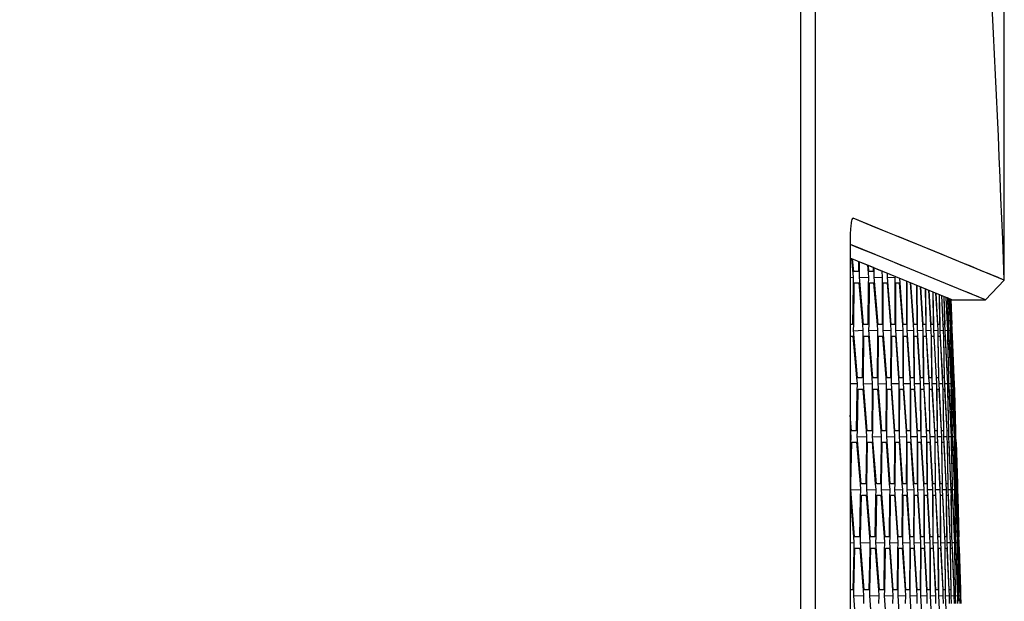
# Model space of a CAD drawing. Header units: millimetres. Extents: x 0 to 420, y -341 to 792.
# Tile 275 of 325: x 275.79 to 284.62, y 231.31 to 236.53. Entities that reach past the tile are written whole.
import ezdxf

# ---------------------------------------------------------------- set-up
doc = ezdxf.new("R2010")
doc.units = ezdxf.units.MM
doc.header["$LTSCALE"] = 23.1
doc.layers.get('0').update_dxf_attribs({"linetype": 'CONTINUOUS'})
doc.layers.add('02___PRT_ALL_AXES', color=7, linetype='CONTINUOUS')
doc.layers.add('DIM_PILOTEES', color=7, linetype='CONTINUOUS')
doc.styles.get("Standard").update_dxf_attribs({"font": 'txt', "width": 0.7})
doc.dimstyles.new('DIMSTYLE_4', dxfattribs={"dimtxt": 2.5, "dimasz": 3.5, "dimexe": 2, "dimexo": 0, "dimtad": 1, "dimdec": 0, "dimlfac": 5.882353, "dimdsep": 46, "dimtxsty": 'Standard', "dimblk": '_FILLED', "dimblk1": '_FILLED', "dimblk2": '_FILLED', "dimcen": 0.09, "dimazin": 2, "dimtp": 0.5, "dimtm": 0.5, "dimtfac": 1, "dimtdec": 0, "dimtofl": 0, "dimtmove": 0, "dimatfit": 3, "dimldrblk": '_FILLED', "dimfxl": 0, "dimtolj": 1, "dimarcsym": 0})

# ---------------------------------------------------------------- blocks, each defined once
blk = doc.blocks.new('_FILLED')
at = {"color": 0, "linetype": 'ByBlock'}
blk.add_solid([(0, 0), (-1, 0.1429), (-1, -0.1429)], dxfattribs=at)
blk = doc.blocks.new('*D6')
at = {"layer": 'DIM_PILOTEES', "color": 2, "linetype": 'Continuous'}
for p, q in [((243.9175, 244.0777), (243.9175, 273.0387)), ((284.6161, 234.1944), (284.6161, 273.0387)), ((243.9175, 271.0387), (264.2668, 271.0387)), ((284.6161, 271.0387), (264.2668, 271.0387))]:
    blk.add_line(p, q, dxfattribs=at)
at = {"layer": 'DIM_PILOTEES', "color": 2, "linetype": 'Continuous', "xscale": 3.5, "yscale": 3.5, "zscale": 3.5, "rotation": 180}
blk.add_blockref('_FILLED', (243.9175, 271.0387), dxfattribs=at)
at = {"layer": 'DIM_PILOTEES', "color": 2, "linetype": 'Continuous', "xscale": 3.5, "yscale": 3.5, "zscale": 3.5}
blk.add_blockref('_FILLED', (284.6161, 271.0387), dxfattribs=at)
at = {"layer": 'DIM_PILOTEES', "color": 2, "linetype": 'Continuous', "insert": (262.9222, 274.1637), "char_height": 2.5, "width": 8.571429, "attachment_point": 2, "line_spacing_factor": 0.9}
blk.add_mtext('{\\ftxt;\\W0.0001;\\H0.0001;\\~}{\\ftxt;\\W2.2857142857;\\H2.5; }{\\ftxt;\\W0.0001;\\H0.0001;\\~}', dxfattribs=at)

msp = doc.modelspace()

# ---------------------------------------------------------------- linework, layer by layer
at = {"color": 7, "linetype": 'Continuous'}
for p, q in [((282.7924, 212.9044), (282.7924, 237.4512)), ((282.9235, 212.9985), (282.9235, 237.3571)), ((283.2612, 234.7489), (283.2558, 234.7475)), ((283.5715, 234.6222), (283.2612, 234.7489)), ((283.4677, 234.6614), (283.2612, 234.7489)), ((283.6484, 234.5908), (283.4677, 234.6614)), ((283.6484, 234.5908), (283.5715, 234.6222)), ((283.2341, 234.5274), (283.2341, 215.8283)), ((283.2974, 234.4879), (283.2341, 234.5139)), ((283.4582, 234.4226), (283.2365, 234.5132)), ((283.7429, 234.5524), (283.6484, 234.5908)), ((284.1505, 234.3853), (283.6654, 234.5838)), ((283.8073, 234.5261), (283.7429, 234.5524)), ((283.9422, 234.4706), (283.8073, 234.5261)), ((283.4792, 234.414), (283.2974, 234.4879)), ((283.4645, 234.4201), (283.4582, 234.4226)), ((284.0593, 234.4233), (283.9422, 234.4706)), ((284.1593, 234.3817), (284.0593, 234.4233)), ((283.5931, 234.2445), (283.2341, 234.3911)), ((283.2465, 234.3861), (283.2613, 234.2195)), ((283.267, 234.2705), (283.2571, 234.3818)), ((283.3095, 234.3604), (283.3087, 234.2705)), ((283.318, 234.2195), (283.3193, 234.3564)), ((283.4504, 234.3028), (283.3387, 234.3484)), ((283.7703, 234.2949), (283.4792, 234.414)), ((283.7083, 234.3203), (283.6367, 234.3497)), ((284.2438, 234.3474), (284.1505, 234.3853)), ((284.6161, 234.1944), (284.1593, 234.3817)), ((283.3087, 234.2705), (283.267, 234.2705)), ((283.3888, 234.328), (283.398, 234.2195)), ((283.403, 234.2705), (283.3984, 234.324)), ((283.4412, 234.2705), (283.403, 234.2705)), ((283.4414, 234.3064), (283.4412, 234.2705)), ((283.45, 234.2195), (283.4504, 234.3028)), ((283.5092, 234.2787), (283.4753, 234.2926)), ((283.5185, 234.2749), (283.523, 234.2195)), ((283.5703, 234.2195), (283.5703, 234.2538)), ((284.0948, 234.039), (283.593, 234.2445)), ((283.2341, 234.2185), (283.2613, 234.2195)), ((283.2613, 234.2195), (283.2605, 234.1487)), ((283.2664, 233.7947), (283.2709, 234.1686)), ((283.2709, 234.1686), (283.3126, 234.1686)), ((283.3126, 234.1686), (283.3448, 233.794)), ((283.3545, 233.7948), (283.318, 234.2195)), ((283.3182, 234.2164), (283.398, 234.2195)), ((283.398, 234.2195), (283.3975, 234.1487)), ((283.4039, 233.7947), (283.4069, 234.1686)), ((283.4069, 234.1686), (283.4452, 234.1686)), ((283.4452, 234.1686), (283.4759, 233.7941)), ((283.4847, 233.7948), (283.45, 234.2195)), ((283.4501, 234.2167), (283.523, 234.2195)), ((283.523, 234.2195), (283.5228, 234.1487)), ((283.5298, 233.7948), (283.5313, 234.1686)), ((283.5313, 234.1686), (283.5661, 234.1686)), ((283.5661, 234.1686), (283.5952, 233.7942)), ((283.6033, 233.7948), (283.5703, 234.2195)), ((283.5704, 234.217), (283.6363, 234.2195)), ((283.6363, 234.2195), (283.6364, 234.1487)), ((283.6441, 233.7948), (283.644, 234.1686)), ((283.644, 234.1686), (283.6753, 234.1686)), ((283.6753, 234.1686), (283.703, 233.7943)), ((283.7102, 233.7948), (283.6797, 234.209)), ((283.7382, 234.1851), (283.7384, 234.1487)), ((283.7467, 233.7949), (283.7451, 234.1686)), ((283.7729, 234.1686), (283.799, 233.7944)), ((283.8054, 233.7948), (283.7795, 234.1682)), ((284.4462, 234.0178), (284.6161, 234.1944)), ((283.2605, 234.1487), (283.2561, 233.7948)), ((283.3975, 234.1487), (283.3945, 233.7948)), ((283.5228, 234.1487), (283.5212, 233.7948)), ((283.6364, 234.1487), (283.6363, 233.7948)), ((283.7384, 234.1487), (283.7397, 233.7948)), ((283.8287, 234.148), (283.8315, 233.7948)), ((283.8376, 233.7949), (283.8347, 234.1456)), ((283.8611, 234.1348), (283.8834, 233.7945)), ((283.8889, 233.7948), (283.8669, 234.1324)), ((283.9077, 234.1157), (283.9115, 233.7948)), ((283.9168, 233.7949), (283.9129, 234.1136)), ((283.9371, 234.1036), (283.9561, 233.7945)), ((283.9608, 233.7948), (283.9421, 234.1016)), ((283.9752, 234.088), (283.9799, 233.7948)), ((283.9844, 233.7949), (283.9796, 234.0862)), ((284.0009, 234.0775), (284.0171, 233.7946)), ((284.021, 233.7948), (284.005, 234.0758)), ((284.4462, 234.0178), (284.1261, 234.1492)), ((284.0312, 234.0651), (284.0366, 233.7948)), ((284.0402, 233.7949), (284.0348, 234.0636)), ((284.0525, 234.0564), (284.0664, 233.7947)), ((284.0695, 233.7948), (284.0557, 234.055)), ((284.0756, 234.0469), (284.0817, 233.7948)), ((284.0844, 233.7949), (284.0783, 234.0458)), ((284.1465, 234.0178), (284.0883, 234.0417)), ((284.092, 234.0401), (284.1041, 233.7947)), ((284.1063, 233.7948), (284.0944, 234.0392)), ((284.1465, 234.0178), (284.1065, 234.0343)), ((284.1083, 234.0335), (284.115, 233.7948)), ((284.1169, 233.7949), (284.1102, 234.0327)), ((284.1195, 234.0289), (284.1228, 233.9562)), ((284.1292, 234.0249), (284.1366, 233.7948)), ((284.135, 234.0225), (284.1435, 233.8147)), ((284.1384, 234.0212), (284.1466, 233.7948)), ((284.1228, 233.9562), (284.13, 233.7948)), ((284.1435, 233.8147), (284.1463, 233.7439)), ((283.2561, 233.7948), (283.2341, 233.7948)), ((283.2657, 233.7439), (283.2664, 233.7947)), ((283.3021, 233.3191), (283.2657, 233.7439)), ((283.2658, 233.7408), (283.3491, 233.7439)), ((283.3448, 233.794), (283.3491, 233.7439)), ((283.3491, 233.7439), (283.3483, 233.6731)), ((283.3945, 233.7948), (283.3545, 233.7948)), ((283.4034, 233.7439), (283.4039, 233.7947)), ((283.4382, 233.3191), (283.4034, 233.7439)), ((283.4035, 233.741), (283.4799, 233.7439)), ((283.4759, 233.7941), (283.4799, 233.7439)), ((283.4799, 233.7439), (283.4794, 233.6731)), ((283.5212, 233.7948), (283.4847, 233.7948)), ((283.5296, 233.7439), (283.5298, 233.7948)), ((283.5626, 233.3191), (283.5296, 233.7439)), ((283.5297, 233.7413), (283.5991, 233.7439)), ((283.5952, 233.7942), (283.5991, 233.7439)), ((283.5991, 233.7439), (283.5989, 233.6731)), ((283.6363, 233.7948), (283.6033, 233.7948)), ((283.644, 233.7439), (283.6441, 233.7948)), ((283.6753, 233.3191), (283.644, 233.7439)), ((283.6441, 233.7416), (283.7066, 233.7439)), ((283.703, 233.7943), (283.7066, 233.7439)), ((283.7066, 233.7439), (283.7067, 233.6731)), ((283.7397, 233.7948), (283.7102, 233.7948)), ((283.7468, 233.7439), (283.7467, 233.7949)), ((283.7764, 233.3191), (283.7468, 233.7439)), ((283.7469, 233.7418), (283.8025, 233.7439)), ((283.799, 233.7944), (283.8025, 233.7439)), ((283.8025, 233.7439), (283.8028, 233.6731)), ((283.8315, 233.7948), (283.8054, 233.7948)), ((283.8379, 233.7439), (283.8376, 233.7949)), ((283.8658, 233.3191), (283.8379, 233.7439)), ((283.838, 233.7421), (283.8866, 233.7439)), ((283.8834, 233.7945), (283.8866, 233.7439)), ((283.8866, 233.7439), (283.8873, 233.6731)), ((283.9115, 233.7948), (283.8889, 233.7948)), ((283.9174, 233.7439), (283.9168, 233.7949)), ((283.9435, 233.3191), (283.9174, 233.7439)), ((283.9174, 233.7423), (283.9591, 233.7439)), ((283.9561, 233.7945), (283.9591, 233.7439)), ((283.9591, 233.7439), (283.9601, 233.6731)), ((283.9799, 233.7948), (283.9608, 233.7948)), ((283.9852, 233.7439), (283.9844, 233.7949)), ((284.0095, 233.3191), (283.9852, 233.7439)), ((283.9852, 233.7426), (284.0199, 233.7439)), ((284.0171, 233.7946), (284.0199, 233.7439)), ((284.0199, 233.7439), (284.0212, 233.6731)), ((284.0366, 233.7948), (284.021, 233.7948)), ((284.0412, 233.7439), (284.0402, 233.7949)), ((284.0451, 233.6731), (284.0412, 233.7439)), ((284.0413, 233.7428), (284.0691, 233.7439)), ((284.0664, 233.7947), (284.0691, 233.7439)), ((284.0691, 233.7439), (284.0706, 233.6731)), ((284.0817, 233.7948), (284.0695, 233.7948)), ((284.0856, 233.7439), (284.0844, 233.7949)), ((284.0892, 233.6731), (284.0856, 233.7439)), ((284.0857, 233.7431), (284.1065, 233.7439)), ((284.1041, 233.7947), (284.1065, 233.7439)), ((284.115, 233.7948), (284.1063, 233.7948)), ((284.1065, 233.7439), (284.1083, 233.6731)), ((284.1183, 233.7439), (284.1169, 233.7949)), ((284.1216, 233.6731), (284.1183, 233.7439)), ((284.1184, 233.7434), (284.1323, 233.7439)), ((284.13, 233.7948), (284.1323, 233.7439)), ((284.1366, 233.7948), (284.1314, 233.7948)), ((284.1323, 233.7439), (284.1344, 233.6731)), ((284.1394, 233.7439), (284.1377, 233.7949)), ((284.1415, 233.6932), (284.1394, 233.7439)), ((284.1394, 233.7436), (284.1463, 233.7439)), ((284.1463, 233.7439), (284.1487, 233.6731)), ((284.1487, 233.7439), (284.1468, 233.7948)), ((284.1506, 233.693), (284.1487, 233.7439)), ((283.2341, 233.6929), (283.2598, 233.6929)), ((283.2598, 233.6929), (283.292, 233.3183)), ((283.3483, 233.6731), (283.3438, 233.3191)), ((283.3537, 233.319), (283.3583, 233.6929)), ((283.3583, 233.6929), (283.3982, 233.6929)), ((283.3982, 233.6929), (283.4289, 233.3184)), ((283.4794, 233.6731), (283.4764, 233.3191)), ((283.4854, 233.3191), (283.4885, 233.6929)), ((283.4885, 233.6929), (283.525, 233.6929)), ((283.525, 233.6929), (283.5541, 233.3185)), ((283.5989, 233.6731), (283.5973, 233.3191)), ((283.6055, 233.3191), (283.607, 233.6929)), ((283.607, 233.6929), (283.6401, 233.6929)), ((283.6401, 233.6929), (283.6677, 233.3186)), ((283.7067, 233.6731), (283.7066, 233.3191)), ((283.714, 233.3191), (283.7139, 233.6929)), ((283.7139, 233.6929), (283.7435, 233.6929)), ((283.7435, 233.6929), (283.7696, 233.3187)), ((283.8028, 233.6731), (283.8042, 233.3191)), ((283.8107, 233.3192), (283.8091, 233.6929)), ((283.8091, 233.6929), (283.8352, 233.6929)), ((283.8352, 233.6929), (283.8598, 233.3188)), ((283.8873, 233.6731), (283.8901, 233.3191)), ((283.8958, 233.3192), (283.8927, 233.6929)), ((283.8927, 233.6929), (283.9153, 233.6929)), ((283.9153, 233.6929), (283.9383, 233.3188)), ((283.9601, 233.6731), (283.9643, 233.3191)), ((283.9692, 233.3192), (283.9646, 233.6929)), ((283.9646, 233.6929), (283.9837, 233.6929)), ((283.9837, 233.6929), (284.0052, 233.3189)), ((284.0212, 233.6731), (284.0269, 233.3191)), ((284.0309, 233.3192), (284.0247, 233.6929)), ((284.0247, 233.6929), (284.0404, 233.6929)), ((284.0404, 233.6929), (284.0604, 233.319)), ((284.0639, 233.3191), (284.0451, 233.6731)), ((284.0706, 233.6731), (284.0778, 233.3191)), ((284.081, 233.3192), (284.0732, 233.6929)), ((284.0732, 233.6929), (284.0854, 233.6929)), ((284.0854, 233.6929), (284.1039, 233.319)), ((284.1065, 233.3191), (284.0892, 233.6731)), ((284.1083, 233.6731), (284.1169, 233.3191)), ((284.1193, 233.3192), (284.1101, 233.6929)), ((284.1101, 233.6929), (284.1188, 233.6929)), ((284.1188, 233.6929), (284.1357, 233.3191)), ((284.1375, 233.3191), (284.1216, 233.6731)), ((284.1344, 233.6731), (284.1444, 233.3191)), ((284.1352, 233.6929), (284.1404, 233.6929)), ((284.1404, 233.6929), (284.1558, 233.3191)), ((284.1487, 233.6731), (284.1602, 233.3191)), ((284.1501, 233.6929), (284.1503, 233.6929)), ((284.1503, 233.6929), (284.1642, 233.3191)), ((283.292, 233.3183), (283.2963, 233.2682)), ((283.3438, 233.3191), (283.3021, 233.3191)), ((283.353, 233.2682), (283.3537, 233.319)), ((283.4289, 233.3184), (283.433, 233.2682)), ((283.4764, 233.3191), (283.4382, 233.3191)), ((283.485, 233.2682), (283.4854, 233.3191)), ((283.5541, 233.3185), (283.558, 233.2682)), ((283.5973, 233.3191), (283.5626, 233.3191)), ((283.6053, 233.2682), (283.6055, 233.3191)), ((283.6677, 233.3186), (283.6713, 233.2682)), ((283.7066, 233.3191), (283.6753, 233.3191)), ((283.7139, 233.2682), (283.714, 233.3191)), ((283.7696, 233.3187), (283.773, 233.2682)), ((283.8042, 233.3191), (283.7764, 233.3191)), ((283.8109, 233.2682), (283.8107, 233.3192)), ((283.8598, 233.3188), (283.863, 233.2682)), ((283.8901, 233.3191), (283.8658, 233.3191)), ((283.8962, 233.2682), (283.8958, 233.3192)), ((283.9383, 233.3188), (283.9414, 233.2682)), ((283.9643, 233.3191), (283.9435, 233.3191)), ((283.9698, 233.2682), (283.9692, 233.3192)), ((284.0052, 233.3189), (284.008, 233.2682)), ((284.0269, 233.3191), (284.0095, 233.3191)), ((284.0317, 233.2682), (284.0309, 233.3192)), ((284.0604, 233.319), (284.063, 233.2682)), ((284.0778, 233.3191), (284.0639, 233.3191)), ((284.0819, 233.2682), (284.081, 233.3192)), ((284.1039, 233.319), (284.1063, 233.2682)), ((284.1169, 233.3191), (284.1065, 233.3191)), ((284.1205, 233.2682), (284.1193, 233.3192)), ((284.1357, 233.3191), (284.1379, 233.2682)), ((284.1444, 233.3191), (284.1375, 233.3191)), ((284.1474, 233.2682), (284.146, 233.3192)), ((284.1558, 233.3191), (284.1578, 233.2682)), ((284.1602, 233.3191), (284.1568, 233.3191)), ((284.1625, 233.2682), (284.1609, 233.3192)), ((284.1642, 233.3191), (284.166, 233.2682)), ((283.2341, 233.266), (283.2963, 233.2682)), ((283.2952, 233.1974), (283.2893, 232.8434)), ((283.2963, 233.2682), (283.2952, 233.1974)), ((283.2996, 232.8432), (283.3057, 233.2172)), ((283.3057, 233.2172), (283.3474, 233.2172)), ((283.3474, 233.2172), (283.3781, 232.8426)), ((283.3877, 232.8434), (283.353, 233.2682)), ((283.3531, 233.2654), (283.433, 233.2682)), ((283.4322, 233.1974), (283.4277, 232.8434)), ((283.433, 233.2682), (283.4322, 233.1974)), ((283.4372, 232.8433), (283.4417, 233.2172)), ((283.4417, 233.2172), (283.48, 233.2172)), ((283.48, 233.2172), (283.5091, 232.8427)), ((283.518, 232.8434), (283.485, 233.2682)), ((283.4851, 233.2656), (283.558, 233.2682)), ((283.5575, 233.1974), (283.5545, 232.8434)), ((283.558, 233.2682), (283.5575, 233.1974)), ((283.5631, 232.8433), (283.5661, 233.2172)), ((283.5661, 233.2172), (283.6009, 233.2172)), ((283.6009, 233.2172), (283.6285, 232.8428)), ((283.6365, 232.8434), (283.6053, 233.2682)), ((283.6054, 233.2659), (283.6713, 233.2682)), ((283.6711, 233.1974), (283.6696, 232.8434)), ((283.6713, 233.2682), (283.6711, 233.1974)), ((283.6774, 232.8434), (283.6788, 233.2172)), ((283.6788, 233.2172), (283.7101, 233.2172)), ((283.7101, 233.2172), (283.7362, 232.8429)), ((283.7435, 232.8434), (283.7139, 233.2682)), ((283.714, 233.2661), (283.773, 233.2682)), ((283.773, 233.2682), (283.7731, 233.1974)), ((283.7731, 233.1974), (283.773, 232.8434)), ((283.78, 232.8434), (283.7799, 233.2172)), ((283.7799, 233.2172), (283.8077, 233.2172)), ((283.8077, 233.2172), (283.8323, 232.843)), ((283.8387, 232.8434), (283.8109, 233.2682)), ((283.8109, 233.2664), (283.863, 233.2682)), ((283.863, 233.2682), (283.8634, 233.1974)), ((283.8634, 233.1974), (283.8648, 232.8434)), ((283.8709, 232.8434), (283.8693, 233.2172)), ((283.8693, 233.2172), (283.8937, 233.2172)), ((283.8937, 233.2172), (283.9167, 232.8431)), ((283.9222, 232.8434), (283.8962, 233.2682)), ((283.8962, 233.2666), (283.9414, 233.2682)), ((283.9414, 233.2682), (283.942, 233.1974)), ((283.942, 233.1974), (283.9449, 232.8434)), ((283.9501, 232.8435), (283.947, 233.2172)), ((283.947, 233.2172), (283.9679, 233.2172)), ((283.9679, 233.2172), (283.9894, 232.8432)), ((283.9941, 232.8434), (283.9698, 233.2682)), ((283.9698, 233.2668), (284.008, 233.2682)), ((284.008, 233.2682), (284.009, 233.1974)), ((284.009, 233.1974), (284.0133, 232.8434)), ((284.0177, 232.8435), (284.0131, 233.2172)), ((284.0131, 233.2172), (284.0304, 233.2172)), ((284.0304, 233.2172), (284.0504, 232.8432)), ((284.0543, 232.8434), (284.0317, 233.2682)), ((284.0317, 233.2671), (284.063, 233.2682)), ((284.063, 233.2682), (284.0642, 233.1974)), ((284.0642, 233.1974), (284.07, 232.8434)), ((284.0736, 232.8435), (284.0674, 233.2172)), ((284.0674, 233.2172), (284.0813, 233.2172)), ((284.0813, 233.2172), (284.0998, 232.8433)), ((284.0855, 233.1974), (284.0819, 233.2682)), ((284.082, 233.2673), (284.1063, 233.2682)), ((284.1028, 232.8434), (284.0855, 233.1974)), ((284.1063, 233.2682), (284.1078, 233.1974)), ((284.1078, 233.1974), (284.115, 232.8434)), ((284.1178, 232.8435), (284.1101, 233.2172)), ((284.1101, 233.2172), (284.1205, 233.2172)), ((284.1238, 233.1974), (284.1205, 233.2682)), ((284.1205, 233.2676), (284.1379, 233.2682)), ((284.1205, 233.2172), (284.1374, 232.8433)), ((284.1396, 232.8434), (284.1238, 233.1974)), ((284.1379, 233.2682), (284.1397, 233.1974)), ((284.1397, 233.1974), (284.1483, 232.8434)), ((284.1503, 232.8435), (284.141, 233.2172)), ((284.141, 233.2172), (284.148, 233.2172)), ((284.1495, 233.2176), (284.1474, 233.2682)), ((284.1474, 233.2678), (284.1578, 233.2682)), ((284.148, 233.2172), (284.1634, 232.8434)), ((284.1578, 233.2682), (284.1599, 233.1974)), ((284.1599, 233.1974), (284.17, 232.8434)), ((284.1603, 233.2172), (284.1638, 233.2172)), ((284.1645, 233.2174), (284.1625, 233.2682)), ((284.1625, 233.2681), (284.166, 233.2682)), ((284.1638, 233.2172), (284.1776, 232.8434)), ((284.166, 233.2682), (284.1684, 233.1974)), ((284.1684, 233.1974), (284.1799, 232.8434)), ((283.2459, 232.8434), (283.2341, 232.9818)), ((283.2341, 232.8573), (283.2396, 232.7924)), ((283.2893, 232.8434), (283.2459, 232.8434)), ((283.2987, 232.7924), (283.2996, 232.8432)), ((283.3781, 232.8426), (283.3821, 232.7924)), ((283.4277, 232.8434), (283.3877, 232.8434)), ((283.4365, 232.7924), (283.4372, 232.8433)), ((283.5091, 232.8427), (283.513, 232.7924)), ((283.5545, 232.8434), (283.518, 232.8434)), ((283.5626, 232.7924), (283.5631, 232.8433)), ((283.6285, 232.8428), (283.6322, 232.7924)), ((283.6696, 232.8434), (283.6365, 232.8434)), ((283.6771, 232.7924), (283.6774, 232.8434)), ((283.7362, 232.8429), (283.7397, 232.7924)), ((283.773, 232.8434), (283.7435, 232.8434)), ((283.7799, 232.7924), (283.78, 232.8434)), ((283.8323, 232.843), (283.8356, 232.7924)), ((283.8648, 232.8434), (283.8387, 232.8434)), ((283.871, 232.7924), (283.8709, 232.8434)), ((283.9167, 232.8431), (283.9197, 232.7924)), ((283.9449, 232.8434), (283.9222, 232.8434)), ((283.9505, 232.7924), (283.9501, 232.8435)), ((283.9894, 232.8432), (283.9922, 232.7924)), ((284.0133, 232.8434), (283.9941, 232.8434)), ((284.0183, 232.7924), (284.0177, 232.8435)), ((284.0504, 232.8432), (284.0531, 232.7924)), ((284.07, 232.8434), (284.0543, 232.8434)), ((284.0744, 232.7924), (284.0736, 232.8435)), ((284.0998, 232.8433), (284.1022, 232.7924)), ((284.115, 232.8434), (284.1028, 232.8434)), ((284.1188, 232.7924), (284.1178, 232.8435)), ((284.1374, 232.8433), (284.1396, 232.7924)), ((284.1483, 232.8434), (284.1396, 232.8434)), ((284.1515, 232.7924), (284.1503, 232.8435)), ((284.1634, 232.8434), (284.1654, 232.7924)), ((284.17, 232.8434), (284.1648, 232.8434)), ((284.1725, 232.7924), (284.1711, 232.8434)), ((284.1776, 232.8434), (284.1795, 232.7924)), ((284.1818, 232.7924), (284.1802, 232.8434)), ((283.2341, 232.7923), (283.2396, 232.7924)), ((283.2396, 232.7924), (283.2382, 232.7216)), ((283.3334, 232.3677), (283.2987, 232.7924)), ((283.2988, 232.7897), (283.3821, 232.7924)), ((283.3821, 232.7924), (283.381, 232.7216)), ((283.4695, 232.3677), (283.4365, 232.7924)), ((283.4366, 232.7899), (283.513, 232.7924)), ((283.513, 232.7924), (283.5122, 232.7216)), ((283.5939, 232.3677), (283.5626, 232.7924)), ((283.5627, 232.7902), (283.6322, 232.7924)), ((283.6322, 232.7924), (283.6317, 232.7216)), ((283.7066, 232.3677), (283.6771, 232.7924)), ((283.6772, 232.7904), (283.7397, 232.7924)), ((283.7397, 232.7924), (283.7395, 232.7216)), ((283.8077, 232.3677), (283.7799, 232.7924)), ((283.78, 232.7906), (283.8356, 232.7924)), ((283.8356, 232.7924), (283.8356, 232.7216)), ((283.8971, 232.3677), (283.871, 232.7924)), ((283.8711, 232.7908), (283.9197, 232.7924)), ((283.9197, 232.7924), (283.9201, 232.7216)), ((283.9748, 232.3677), (283.9505, 232.7924)), ((283.9505, 232.7911), (283.9922, 232.7924)), ((283.9922, 232.7924), (283.9929, 232.7216)), ((284.0409, 232.3677), (284.0183, 232.7924)), ((284.0183, 232.7913), (284.0531, 232.7924)), ((284.0531, 232.7924), (284.054, 232.7216)), ((284.0779, 232.7216), (284.0744, 232.7924)), ((284.0744, 232.7915), (284.1022, 232.7924)), ((284.1022, 232.7924), (284.1034, 232.7216)), ((284.122, 232.7216), (284.1188, 232.7924)), ((284.1188, 232.7918), (284.1396, 232.7924)), ((284.1396, 232.7924), (284.1412, 232.7216)), ((284.1544, 232.7216), (284.1515, 232.7924)), ((284.1515, 232.792), (284.1654, 232.7924)), ((284.1654, 232.7924), (284.1672, 232.7216)), ((284.1744, 232.7417), (284.1725, 232.7924)), ((284.1725, 232.7922), (284.1795, 232.7924)), ((284.1795, 232.7924), (284.1816, 232.7216)), ((284.1835, 232.7415), (284.1818, 232.7924)), ((283.2382, 232.7216), (283.2341, 232.5188)), ((283.2416, 232.3674), (283.2492, 232.7415)), ((283.2492, 232.7415), (283.2926, 232.7415)), ((283.2926, 232.7415), (283.3233, 232.3668)), ((283.381, 232.7216), (283.3751, 232.3677)), ((283.385, 232.3675), (283.3911, 232.7415)), ((283.3911, 232.7415), (283.4311, 232.7415)), ((283.4311, 232.7415), (283.4602, 232.3669)), ((283.5122, 232.7216), (283.5077, 232.3677)), ((283.5168, 232.3675), (283.5213, 232.7415)), ((283.5213, 232.7415), (283.5578, 232.7415)), ((283.5578, 232.7415), (283.5854, 232.367)), ((283.6317, 232.7216), (283.6287, 232.3677)), ((283.6369, 232.3676), (283.6399, 232.7415)), ((283.6399, 232.7415), (283.6729, 232.7415)), ((283.6729, 232.7415), (283.699, 232.3671)), ((283.7395, 232.7216), (283.7379, 232.3677)), ((283.7453, 232.3676), (283.7468, 232.7415)), ((283.7468, 232.7415), (283.7764, 232.7415)), ((283.7764, 232.7415), (283.8009, 232.3672)), ((283.8356, 232.7216), (283.8355, 232.3677)), ((283.8421, 232.3677), (283.842, 232.7415)), ((283.842, 232.7415), (283.8681, 232.7415)), ((283.8681, 232.7415), (283.8911, 232.3673)), ((283.9201, 232.7216), (283.9215, 232.3677)), ((283.9272, 232.3677), (283.9256, 232.7415)), ((283.9256, 232.7415), (283.9482, 232.7415)), ((283.9482, 232.7415), (283.9697, 232.3674)), ((283.9929, 232.7216), (283.9957, 232.3677)), ((284.0006, 232.3677), (283.9975, 232.7415)), ((283.9975, 232.7415), (284.0166, 232.7415)), ((284.0166, 232.7415), (284.0366, 232.3674)), ((284.054, 232.7216), (284.0583, 232.3677)), ((284.0623, 232.3677), (284.0577, 232.7415)), ((284.0577, 232.7415), (284.0733, 232.7415)), ((284.0733, 232.7415), (284.0917, 232.3675)), ((284.0952, 232.3677), (284.0779, 232.7216)), ((284.1034, 232.7216), (284.1092, 232.3677)), ((284.1123, 232.3677), (284.1062, 232.7415)), ((284.1062, 232.7415), (284.1183, 232.7415)), ((284.1183, 232.7415), (284.1352, 232.3675)), ((284.1379, 232.3677), (284.122, 232.7216)), ((284.1412, 232.7216), (284.1483, 232.3677)), ((284.1507, 232.3677), (284.143, 232.7415)), ((284.143, 232.7415), (284.1517, 232.7415)), ((284.1517, 232.7415), (284.1671, 232.3676)), ((284.1689, 232.3677), (284.1544, 232.7216)), ((284.1672, 232.7216), (284.1758, 232.3677)), ((284.1681, 232.7415), (284.1733, 232.7415)), ((284.1733, 232.7415), (284.1872, 232.3676)), ((284.1816, 232.7216), (284.1916, 232.3677)), ((284.1831, 232.7415), (284.1833, 232.7415)), ((284.1833, 232.7415), (284.1956, 232.3677)), ((283.2405, 232.3167), (283.2416, 232.3674)), ((283.2752, 231.8919), (283.2405, 232.3167)), ((283.2406, 232.314), (283.3274, 232.3167)), ((283.3233, 232.3668), (283.3274, 232.3167)), ((283.3274, 232.3167), (283.326, 232.2459)), ((283.3751, 232.3677), (283.3334, 232.3677)), ((283.3841, 232.3167), (283.385, 232.3675)), ((283.4171, 231.8919), (283.3841, 232.3167)), ((283.3842, 232.3142), (283.4641, 232.3167)), ((283.4602, 232.3669), (283.4641, 232.3167)), ((283.4641, 232.3167), (283.463, 232.2459)), ((283.5077, 232.3677), (283.4695, 232.3677)), ((283.5161, 232.3167), (283.5168, 232.3675)), ((283.5473, 231.8919), (283.5161, 232.3167)), ((283.5161, 232.3144), (283.5891, 232.3167)), ((283.5854, 232.367), (283.5891, 232.3167)), ((283.5891, 232.3167), (283.5883, 232.2459)), ((283.6287, 232.3677), (283.5939, 232.3677)), ((283.6364, 232.3167), (283.6369, 232.3676)), ((283.6659, 231.8919), (283.6364, 232.3167)), ((283.6365, 232.3147), (283.7025, 232.3167)), ((283.699, 232.3671), (283.7025, 232.3167)), ((283.7025, 232.3167), (283.702, 232.2459)), ((283.7379, 232.3677), (283.7066, 232.3677)), ((283.745, 232.3167), (283.7453, 232.3676)), ((283.7729, 231.8919), (283.745, 232.3167)), ((283.7451, 232.3149), (283.8042, 232.3167)), ((283.8009, 232.3672), (283.8042, 232.3167)), ((283.8042, 232.3167), (283.804, 232.2459)), ((283.8355, 232.3677), (283.8077, 232.3677)), ((283.842, 232.3167), (283.8421, 232.3677)), ((283.8681, 231.8919), (283.842, 232.3167)), ((283.8421, 232.3151), (283.8942, 232.3167)), ((283.8911, 232.3673), (283.8942, 232.3167)), ((283.8942, 232.3167), (283.8943, 232.2459)), ((283.9215, 232.3677), (283.8971, 232.3677)), ((283.9273, 232.3167), (283.9272, 232.3677)), ((283.9517, 231.8919), (283.9273, 232.3167)), ((283.9274, 232.3153), (283.9725, 232.3167)), ((283.9697, 232.3674), (283.9725, 232.3167)), ((283.9725, 232.3167), (283.9729, 232.2459)), ((283.9957, 232.3677), (283.9748, 232.3677)), ((284.0009, 232.3167), (284.0006, 232.3677)), ((284.0236, 231.8919), (284.0009, 232.3167)), ((284.001, 232.3155), (284.0392, 232.3167)), ((284.0366, 232.3674), (284.0392, 232.3167)), ((284.0392, 232.3167), (284.0399, 232.2459)), ((284.0583, 232.3677), (284.0409, 232.3677)), ((284.0629, 232.3167), (284.0623, 232.3677)), ((284.0838, 231.8919), (284.0629, 232.3167)), ((284.0629, 232.3157), (284.0942, 232.3167)), ((284.0917, 232.3675), (284.0942, 232.3167)), ((284.0942, 232.3167), (284.0951, 232.2459)), ((284.1092, 232.3677), (284.0952, 232.3677)), ((284.1131, 232.3167), (284.1123, 232.3677)), ((284.1164, 232.2459), (284.1131, 232.3167)), ((284.1131, 232.3159), (284.1375, 232.3167)), ((284.1352, 232.3675), (284.1375, 232.3167)), ((284.1375, 232.3167), (284.1387, 232.2459)), ((284.1483, 232.3677), (284.1379, 232.3677)), ((284.1517, 232.3167), (284.1507, 232.3677)), ((284.1547, 232.2459), (284.1517, 232.3167)), ((284.1517, 232.3162), (284.1691, 232.3167)), ((284.1671, 232.3676), (284.1691, 232.3167)), ((284.1758, 232.3677), (284.1689, 232.3677)), ((284.1691, 232.3167), (284.1706, 232.2459)), ((284.1786, 232.3167), (284.1774, 232.3677)), ((284.1805, 232.266), (284.1786, 232.3167)), ((284.1786, 232.3164), (284.189, 232.3167)), ((284.1872, 232.3676), (284.189, 232.3167)), ((284.1916, 232.3677), (284.1882, 232.3677)), ((284.189, 232.3167), (284.1908, 232.2459)), ((284.1937, 232.3167), (284.1923, 232.3677)), ((284.1954, 232.2658), (284.1937, 232.3167)), ((284.1937, 232.3166), (284.1972, 232.3167)), ((284.1956, 232.3677), (284.1972, 232.3167)), ((284.1972, 232.3167), (284.1993, 232.2459)), ((283.234, 232.2657), (283.2647, 231.891)), ((283.326, 232.2459), (283.3186, 231.8919)), ((283.3289, 231.8917), (283.3365, 232.2657)), ((283.3365, 232.2657), (283.3783, 232.2657)), ((283.3783, 232.2657), (283.4074, 231.8911)), ((283.463, 232.2459), (283.4571, 231.8919)), ((283.4665, 231.8917), (283.4726, 232.2657)), ((283.4726, 232.2657), (283.5109, 232.2657)), ((283.5109, 232.2657), (283.5385, 231.8912)), ((283.5883, 232.2459), (283.5839, 231.8919)), ((283.5925, 231.8918), (283.597, 232.2657)), ((283.597, 232.2657), (283.6318, 232.2657)), ((283.6318, 232.2657), (283.6579, 231.8913)), ((283.702, 232.2459), (283.699, 231.8919)), ((283.7067, 231.8918), (283.7098, 232.2657)), ((283.7098, 232.2657), (283.7411, 232.2657)), ((283.7411, 232.2657), (283.7656, 231.8914)), ((283.804, 232.2459), (283.8024, 231.8919)), ((283.8094, 231.8918), (283.8108, 232.2657)), ((283.8108, 232.2657), (283.8387, 232.2657)), ((283.8387, 232.2657), (283.8617, 231.8915)), ((283.8943, 232.2459), (283.8942, 231.8919)), ((283.9003, 231.8919), (283.9003, 232.2657)), ((283.9003, 232.2657), (283.9246, 232.2657)), ((283.9246, 232.2657), (283.9461, 231.8916)), ((283.9729, 232.2459), (283.9743, 231.8919)), ((283.9796, 231.8919), (283.978, 232.2657)), ((283.978, 232.2657), (283.9989, 232.2657)), ((283.9989, 232.2657), (284.0188, 231.8916)), ((284.0399, 232.2459), (284.0427, 231.8919)), ((284.0471, 231.8919), (284.044, 232.2657)), ((284.044, 232.2657), (284.0614, 232.2657)), ((284.0614, 232.2657), (284.0798, 231.8917)), ((284.0951, 232.2459), (284.0994, 231.8919)), ((284.103, 231.8919), (284.0984, 232.2657)), ((284.0984, 232.2657), (284.1123, 232.2657)), ((284.1123, 232.2657), (284.1292, 231.8917)), ((284.1323, 231.8919), (284.1164, 232.2459)), ((284.1387, 232.2459), (284.1444, 231.8919)), ((284.1472, 231.8919), (284.141, 232.2657)), ((284.141, 232.2657), (284.1515, 232.2657)), ((284.1515, 232.2657), (284.1668, 231.8918)), ((284.1691, 231.8919), (284.1547, 232.2459)), ((284.1706, 232.2459), (284.1778, 231.8919)), ((284.1797, 231.8919), (284.172, 232.2657)), ((284.172, 232.2657), (284.179, 232.2657)), ((284.179, 232.2657), (284.1928, 231.8918)), ((284.1908, 232.2459), (284.1994, 231.8919)), ((284.1913, 232.2657), (284.1948, 232.2657)), ((284.1948, 232.2657), (284.2071, 231.8919)), ((284.1993, 232.2459), (284.2094, 231.8919)), ((283.2647, 231.891), (283.2687, 231.8409)), ((283.3186, 231.8919), (283.2752, 231.8919)), ((283.3278, 231.8409), (283.3289, 231.8917)), ((283.4074, 231.8911), (283.4113, 231.8409)), ((283.4571, 231.8919), (283.4171, 231.8919)), ((283.4656, 231.8409), (283.4665, 231.8917)), ((283.5385, 231.8912), (283.5421, 231.8409)), ((283.5839, 231.8919), (283.5473, 231.8919)), ((283.5918, 231.8409), (283.5925, 231.8918)), ((283.6579, 231.8913), (283.6613, 231.8409)), ((283.699, 231.8919), (283.6659, 231.8919)), ((283.7063, 231.8409), (283.7067, 231.8918)), ((283.7656, 231.8914), (283.7689, 231.8409)), ((283.8024, 231.8919), (283.7729, 231.8919)), ((283.8091, 231.8409), (283.8094, 231.8918)), ((283.8617, 231.8915), (283.8648, 231.8409)), ((283.8942, 231.8919), (283.8681, 231.8919)), ((283.9002, 231.8409), (283.9003, 231.8919)), ((283.9461, 231.8916), (283.949, 231.8409)), ((283.9743, 231.8919), (283.9517, 231.8919)), ((283.9797, 231.8409), (283.9796, 231.8919)), ((284.0188, 231.8916), (284.0215, 231.8409)), ((284.0427, 231.8919), (284.0236, 231.8919)), ((284.0475, 231.8409), (284.0471, 231.8919)), ((284.0798, 231.8917), (284.0823, 231.8409)), ((284.0994, 231.8919), (284.0838, 231.8919)), ((284.1036, 231.8409), (284.103, 231.8919)), ((284.1292, 231.8917), (284.1314, 231.8409)), ((284.1444, 231.8919), (284.1323, 231.8919)), ((284.148, 231.8409), (284.1472, 231.8919)), ((284.1668, 231.8918), (284.1689, 231.8409)), ((284.1778, 231.8919), (284.1691, 231.8919)), ((284.1807, 231.8409), (284.1797, 231.8919)), ((284.1928, 231.8918), (284.1946, 231.8409)), ((284.1994, 231.8919), (284.1942, 231.8919)), ((284.2017, 231.8409), (284.2005, 231.8919)), ((284.2071, 231.8919), (284.2087, 231.8409)), ((284.2111, 231.8409), (284.2097, 231.8919)), ((283.2341, 231.8399), (283.2687, 231.8409)), ((283.2687, 231.8409), (283.2671, 231.7701)), ((283.269, 231.4158), (283.2781, 231.7899)), ((283.2781, 231.7899), (283.3216, 231.7899)), ((283.3216, 231.7899), (283.3507, 231.4153)), ((283.3608, 231.4161), (283.3278, 231.8409)), ((283.3279, 231.8385), (283.4113, 231.8409)), ((283.4113, 231.8409), (283.4099, 231.7701)), ((283.4124, 231.4158), (283.42, 231.7899)), ((283.42, 231.7899), (283.46, 231.7899)), ((283.46, 231.7899), (283.4876, 231.4154)), ((283.4969, 231.4161), (283.4656, 231.8409)), ((283.4657, 231.8387), (283.5421, 231.8409)), ((283.5421, 231.8409), (283.541, 231.7701)), ((283.5442, 231.4159), (283.5503, 231.7899)), ((283.5503, 231.7899), (283.5868, 231.7899)), ((283.5868, 231.7899), (283.6129, 231.4155)), ((283.6213, 231.4161), (283.5918, 231.8409)), ((283.5918, 231.8389), (283.6613, 231.8409)), ((283.6613, 231.8409), (283.6605, 231.7701)), ((283.6643, 231.4159), (283.6689, 231.7899)), ((283.6689, 231.7899), (283.7019, 231.7899)), ((283.7019, 231.7899), (283.7265, 231.4156)), ((283.7341, 231.4161), (283.7063, 231.8409)), ((283.7063, 231.8391), (283.7689, 231.8409)), ((283.7689, 231.8409), (283.7684, 231.7701)), ((283.7728, 231.416), (283.7758, 231.7899)), ((283.7758, 231.7899), (283.8053, 231.7899)), ((283.8053, 231.7899), (283.8284, 231.4156)), ((283.8352, 231.4161), (283.8091, 231.8409)), ((283.8091, 231.8393), (283.8648, 231.8409)), ((283.8648, 231.8409), (283.8645, 231.7701)), ((283.8695, 231.416), (283.871, 231.7899)), ((283.871, 231.7899), (283.8971, 231.7899)), ((283.8971, 231.7899), (283.9186, 231.4157)), ((283.9246, 231.4161), (283.9002, 231.8409)), ((283.9003, 231.8395), (283.949, 231.8409)), ((283.949, 231.8409), (283.949, 231.7701)), ((283.9546, 231.4161), (283.9546, 231.7899)), ((283.9546, 231.7899), (283.9772, 231.7899)), ((283.9772, 231.7899), (283.9972, 231.4158)), ((284.0023, 231.4161), (283.9797, 231.8409)), ((283.9797, 231.8397), (284.0215, 231.8409)), ((284.0215, 231.8409), (284.0218, 231.7701)), ((284.0281, 231.4161), (284.0265, 231.7899)), ((284.0265, 231.7899), (284.0456, 231.7899)), ((284.0456, 231.7899), (284.064, 231.4159)), ((284.0684, 231.4161), (284.0475, 231.8409)), ((284.0475, 231.8399), (284.0823, 231.8409)), ((284.0823, 231.8409), (284.0829, 231.7701)), ((284.0898, 231.4161), (284.0867, 231.7899)), ((284.0867, 231.7899), (284.1023, 231.7899)), ((284.1023, 231.7899), (284.1192, 231.4159)), ((284.1069, 231.7701), (284.1036, 231.8409)), ((284.1036, 231.8401), (284.1314, 231.8409)), ((284.1314, 231.8409), (284.1324, 231.7701)), ((284.1398, 231.4161), (284.1352, 231.7899)), ((284.1352, 231.7899), (284.1474, 231.7899)), ((284.1474, 231.7899), (284.1627, 231.416)), ((284.151, 231.7701), (284.148, 231.8409)), ((284.148, 231.8403), (284.1689, 231.8409)), ((284.1689, 231.8409), (284.1701, 231.7701)), ((284.1782, 231.4161), (284.172, 231.7899)), ((284.172, 231.7899), (284.1807, 231.7899)), ((284.1834, 231.7701), (284.1807, 231.8409)), ((284.1807, 231.8405), (284.1946, 231.8409)), ((284.1807, 231.7899), (284.1946, 231.416)), ((284.1946, 231.8409), (284.1962, 231.7701)), ((284.1971, 231.7899), (284.2024, 231.7899)), ((284.2035, 231.7901), (284.2017, 231.8409)), ((284.2017, 231.8407), (284.2087, 231.8409)), ((284.2024, 231.7899), (284.2147, 231.416)), ((284.2087, 231.8409), (284.2105, 231.7701)), ((284.2126, 231.79), (284.2111, 231.8409)), ((284.2121, 231.7899), (284.2123, 231.7899)), ((284.2123, 231.7899), (284.2231, 231.4161)), ((283.2671, 231.7701), (283.2583, 231.4161)), ((283.4099, 231.7701), (283.4025, 231.4161)), ((283.541, 231.7701), (283.5352, 231.4161)), ((283.6605, 231.7701), (283.6561, 231.4161)), ((283.7684, 231.7701), (283.7654, 231.4161)), ((283.8645, 231.7701), (283.863, 231.4161)), ((283.949, 231.7701), (283.9489, 231.4161)), ((284.0218, 231.7701), (284.0232, 231.4161)), ((284.0829, 231.7701), (284.0858, 231.4161)), ((284.1227, 231.4161), (284.1069, 231.7701)), ((284.1324, 231.7701), (284.1367, 231.4161)), ((284.1654, 231.4161), (284.151, 231.7701)), ((284.1701, 231.7701), (284.1758, 231.4161)), ((284.1964, 231.4161), (284.1834, 231.7701)), ((284.1962, 231.7701), (284.2033, 231.4161)), ((284.2105, 231.7701), (284.2191, 231.4161)), ((283.2583, 231.4161), (283.2341, 231.4161)), ((283.2677, 231.3651), (283.269, 231.4158)), ((283.3006, 230.9402), (283.2677, 231.3651)), ((283.2677, 231.3628), (283.3546, 231.3651)), ((283.3507, 231.4153), (283.3546, 231.3651)), ((283.3546, 231.3651), (283.3529, 231.2943)), ((283.4025, 231.4161), (283.3608, 231.4161)), ((283.4113, 231.3651), (283.4124, 231.4158)), ((283.4426, 230.9402), (283.4113, 231.3651)), ((283.4114, 231.3629), (283.4913, 231.3651)), ((283.4876, 231.4154), (283.4913, 231.3651)), ((283.4913, 231.3651), (283.4899, 231.2943)), ((283.5352, 231.4161), (283.4969, 231.4161)), ((283.5433, 231.3651), (283.5442, 231.4159)), ((283.5728, 230.9402), (283.5433, 231.3651)), ((283.5433, 231.3631), (283.6163, 231.3651)), ((283.6129, 231.4155), (283.6163, 231.3651)), ((283.6163, 231.3651), (283.6152, 231.2943)), ((283.6561, 231.4161), (283.6213, 231.4161)), ((283.6636, 231.3651), (283.6643, 231.4159)), ((283.6914, 230.9402), (283.6636, 231.3651)), ((283.6637, 231.3633), (283.7297, 231.3651)), ((283.7265, 231.4156), (283.7297, 231.3651)), ((283.7297, 231.3651), (283.7289, 231.2943)), ((283.7654, 231.4161), (283.7341, 231.4161)), ((283.7723, 231.3651), (283.7728, 231.416)), ((283.7984, 230.9402), (283.7723, 231.3651)), ((283.7723, 231.3635), (283.8314, 231.3651)), ((283.8284, 231.4156), (283.8314, 231.3651)), ((283.8314, 231.3651), (283.8309, 231.2943)), ((283.863, 231.4161), (283.8352, 231.4161)), ((283.8693, 231.3651), (283.8695, 231.416)), ((283.8936, 230.9402), (283.8693, 231.3651)), ((283.8693, 231.3637), (283.9215, 231.3651)), ((283.9186, 231.4157), (283.9215, 231.3651)), ((283.9215, 231.3651), (283.9212, 231.2943)), ((283.9489, 231.4161), (283.9246, 231.4161)), ((283.9546, 231.3651), (283.9546, 231.4161)), ((283.9772, 230.9402), (283.9546, 231.3651)), ((283.9546, 231.3639), (283.9998, 231.3651)), ((283.9972, 231.4158), (283.9998, 231.3651)), ((283.9998, 231.3651), (283.9999, 231.2943)), ((284.0232, 231.4161), (284.0023, 231.4161)), ((284.0282, 231.3651), (284.0281, 231.4161)), ((284.0491, 230.9402), (284.0282, 231.3651)), ((284.0282, 231.3641), (284.0665, 231.3651)), ((284.064, 231.4159), (284.0665, 231.3651)), ((284.0665, 231.3651), (284.0669, 231.2943)), ((284.0858, 231.4161), (284.0684, 231.4161)), ((284.0902, 231.3651), (284.0898, 231.4161)), ((284.1093, 230.9402), (284.0902, 231.3651)), ((284.0902, 231.3642), (284.1215, 231.3651)), ((284.1192, 231.4159), (284.1215, 231.3651)), ((284.1215, 231.3651), (284.1221, 231.2943)), ((284.1367, 231.4161), (284.1227, 231.4161)), ((284.1404, 231.3651), (284.1398, 231.4161)), ((284.1434, 231.2943), (284.1404, 231.3651)), ((284.1404, 231.3644), (284.1648, 231.3651)), ((284.1627, 231.416), (284.1648, 231.3651)), ((284.1648, 231.3651), (284.1657, 231.2943)), ((284.1758, 231.4161), (284.1654, 231.4161)), ((284.179, 231.3651), (284.1782, 231.4161)), ((284.1817, 231.2943), (284.179, 231.3651)), ((284.179, 231.3646), (284.1964, 231.3651)), ((284.1946, 231.416), (284.1964, 231.3651)), ((284.2033, 231.4161), (284.1964, 231.4161)), ((284.1964, 231.3651), (284.1976, 231.2943)), ((284.2058, 231.3651), (284.2049, 231.4161)), ((284.2076, 231.3144), (284.2058, 231.3651)), ((284.2059, 231.3648), (284.2163, 231.3651)), ((284.2147, 231.416), (284.2163, 231.3651)), ((284.2191, 231.4161), (284.2157, 231.4161)), ((284.2163, 231.3651), (284.2178, 231.2943)), ((284.221, 231.3651), (284.2198, 231.4161)), ((284.2225, 231.3142), (284.221, 231.3651)), ((284.221, 231.365), (284.2245, 231.3651)), ((284.2231, 231.4161), (284.2245, 231.3651)), ((284.2245, 231.3651), (284.2263, 231.2943))]:
    msp.add_line(p, q, dxfattribs=at)
for points in [[(284.6161, 234.1944), (284.6143, 234.1958), (284.6093, 234.1972), (284.6008, 234.2009), (284.5889, 234.2055), (284.5735, 234.2117), (284.554, 234.2199), (284.5302, 234.2291), (284.5014, 234.2415), (284.4667, 234.2553), (284.425, 234.2728), (284.3749, 234.2935), (284.3151, 234.3179), (284.2438, 234.3474)], [(284.3842, 234.0433), (284.3605, 234.053), (284.3316, 234.0649), (284.297, 234.0791), (284.2553, 234.0962), (283.7702, 234.295)]]:
    msp.add_lwpolyline(points, dxfattribs=at)
for points, knots in [([(266.2734, 237.4257), (267.2951, 237.3223), (269.3194, 236.7944), (271.9757, 235.1524), (274.0809, 232.8498), (275.5362, 230.0959), (276.3072, 227.0812), (276.385, 223.9711), (275.7706, 220.9225), (274.8996, 219.0335), (274.3564, 218.1606)], [0, 0, 0, 0, 0.124883, 0.249811, 0.374791, 0.499814, 0.624864, 0.749924, 0.874975, 1, 1, 1, 1]), ([(283.2558, 234.7475), (283.2499, 234.7416), (283.245, 234.7149), (283.2347, 234.6435), (283.2341, 234.5763), (283.2341, 234.5274)], [0, 0, 0, 0, 0.112513, 0.339348, 1, 1, 1, 1])]:
    msp.add_open_spline(points, degree=3, knots=knots, dxfattribs=at)
at = {"layer": '02___PRT_ALL_AXES', "color": 7, "linetype": 'Continuous'}
msp.add_line((284.1465, 234.0178), (284.4462, 234.0178), dxfattribs=at)
msp.add_arc((51.9372, 225.1778), 232.8536, 2.219169, 5.121441, dxfattribs=at)

# ---------------------------------------------------------------- dimensions: what is measured, and where the dimension line sits
at = {"layer": 'DIM_PILOTEES', "color": 2, "linetype": 'Continuous'}
dim = msp.add_linear_dim(base=(284.6161, 271.0387), p1=(243.9175, 244.0777), p2=(284.6161, 234.1944), text='{\\ftxt;\\W0.0001;\\H0.0001;\\~}{\\ftxt;\\W2.2857142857;\\H2.5; }{\\ftxt;\\W0.0001;\\H0.0001;\\~}', dimstyle='DIMSTYLE_4', dxfattribs=at)
dim.commit()
dim.dimension.update_dxf_attribs({"geometry": '*D6', "text_midpoint": (262.5651, 271.0387), "dimtype": 160})

doc.saveas('drawing.dxf')
